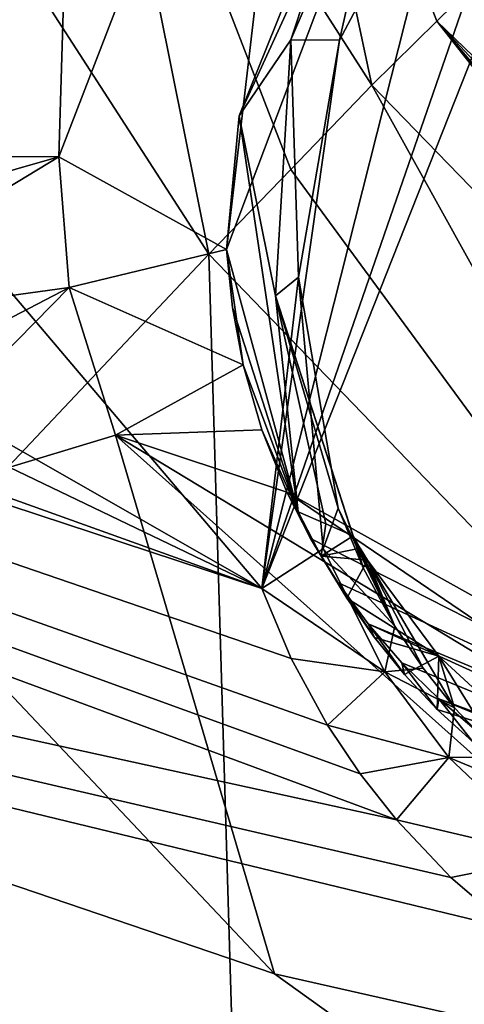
# Model space of a CAD drawing. Header units: millimetres. Extents: x -147 to 294, y -82 to 275.
# Tile 371 of 609: x 271.25 to 272.43, y 175.35 to 177.94. Entities that reach past the tile are written whole.
import ezdxf

# ---------------------------------------------------------------- set-up
doc = ezdxf.new("R2010")
doc.units = ezdxf.units.MM
doc.header["$LTSCALE"] = 67.506716
for name, color, linetype in [('1844', 7, 'CONTINUOUS'), ('1854', 7, 'CONTINUOUS'), ('1858', 7, 'CONTINUOUS'), ('2826', 7, 'CONTINUOUS'), ('2832', 7, 'CONTINUOUS'), ('2835', 7, 'CONTINUOUS'), ('3037', 7, 'CONTINUOUS'), ('3038', 7, 'CONTINUOUS'), ('3039', 7, 'CONTINUOUS'), ('3044', 7, 'CONTINUOUS'), ('3045', 7, 'CONTINUOUS'), ('3046', 7, 'CONTINUOUS'), ('3047', 7, 'CONTINUOUS'), ('3050', 7, 'CONTINUOUS'), ('3055', 7, 'CONTINUOUS'), ('3056', 7, 'CONTINUOUS'), ('3106', 7, 'CONTINUOUS'), ('3107', 7, 'CONTINUOUS'), ('3108', 7, 'CONTINUOUS'), ('3109', 7, 'CONTINUOUS'), ('3110', 7, 'CONTINUOUS'), ('750', 7, 'CONTINUOUS'), ('751', 7, 'CONTINUOUS'), ('754', 7, 'CONTINUOUS'), ('807', 7, 'CONTINUOUS'), ('872', 7, 'CONTINUOUS'), ('903', 7, 'CONTINUOUS'), ('904', 7, 'CONTINUOUS'), ('905', 7, 'CONTINUOUS'), ('908', 7, 'CONTINUOUS'), ('910', 7, 'CONTINUOUS'), ('911', 7, 'CONTINUOUS'), ('938', 7, 'CONTINUOUS')]:
    doc.layers.add(name, color=color, linetype=linetype)

msp = doc.modelspace()

# ---------------------------------------------------------------- linework, layer by layer
at = {"layer": '1844', "linetype": 'CONTINUOUS'}
msp.add_3dface([(275.6297, 172.7734, -33.1661), (265.5288, 174.4453, -29.4133), (261.893, 178.844, -26.6546), (275.6297, 172.7734, -33.1661)], dxfattribs=at)
at = {"layer": '1854', "linetype": 'CONTINUOUS'}
for points in [[(275.6297, 172.7734, -33.1661), (261.893, 178.844, -26.6546), (271.9255, 175.4324, -30.872), (275.6297, 172.7734, -33.1661)], [(271.9255, 175.4324, -30.872), (261.893, 178.844, -26.6546), (270.7886, 176.6337, -30.0324), (271.9255, 175.4324, -30.872)], [(273.4907, 175.0786, -31.5007), (275.6297, 172.7734, -33.1661), (271.9255, 175.4324, -30.872), (273.4907, 175.0786, -31.5007)]]:
    msp.add_3dface(points, dxfattribs=at)
at = {"layer": '1858', "linetype": 'CONTINUOUS'}
msp.add_3dface([(270.5439, 177.585, -29.5753), (267.8113, 178.6865, -28.3418), (271.4275, 179.922, -28.9229), (270.5439, 177.585, -29.5753)], dxfattribs=at)
at = {"layer": '2826', "linetype": 'CONTINUOUS'}
for points in [[(265.9256, 179.8558, -24.8233), (271.892, 176.4469, -27.8634), (267.6241, 181.4819, -24.6937), (265.9256, 179.8558, -24.8233)], [(271.892, 176.4469, -27.8634), (272.8023, 179.0783, -27.1017), (267.6241, 181.4819, -24.6937), (271.892, 176.4469, -27.8634)], [(259.9856, 180.7178, -22.9592), (271.892, 176.4469, -27.8634), (263.739, 180.3587, -24.0493), (259.9856, 180.7178, -22.9592)], [(263.739, 180.3587, -24.0493), (271.892, 176.4469, -27.8634), (265.9256, 179.8558, -24.8233), (263.739, 180.3587, -24.0493)]]:
    msp.add_3dface(points, dxfattribs=at)
at = {"layer": '2832', "linetype": 'CONTINUOUS'}
for points in [[(260.2093, 180.2925, -23.1667), (262.9563, 177.8727, -24.7702), (272.2464, 175.8376, -28.2172), (260.2093, 180.2925, -23.1667)], [(262.9563, 177.8727, -24.7702), (278.3522, 170.7159, -32.3311), (272.5483, 175.5512, -28.4259), (262.9563, 177.8727, -24.7702)], [(272.2464, 175.8376, -28.2172), (262.9563, 177.8727, -24.7702), (272.3898, 175.6865, -28.3223), (272.2464, 175.8376, -28.2172)], [(272.3898, 175.6865, -28.3223), (262.9563, 177.8727, -24.7702), (272.5483, 175.5512, -28.4259), (272.3898, 175.6865, -28.3223)]]:
    msp.add_3dface(points, dxfattribs=at)
at = {"layer": '2835', "linetype": 'CONTINUOUS'}
for points in [[(278.3522, 170.7159, -32.3311), (262.9563, 177.8727, -24.7702), (275.1194, 167.7705, -32.6845), (278.3522, 170.7159, -32.3311)], [(275.1194, 167.7705, -32.6845), (262.9563, 177.8727, -24.7702), (267.9098, 171.863, -28.6222), (275.1194, 167.7705, -32.6845)]]:
    msp.add_3dface(points, dxfattribs=at)
at = {"layer": '3037', "linetype": 'CONTINUOUS'}
for points in [[(271.892, 176.4469, -27.8634), (259.9856, 180.7178, -22.9592), (260.2093, 180.2925, -23.1667), (271.892, 176.4469, -27.8634)], [(271.892, 176.4469, -27.8634), (260.2093, 180.2925, -23.1667), (271.9696, 176.2625, -27.9612), (271.892, 176.4469, -27.8634)], [(260.2093, 180.2925, -23.1667), (272.2464, 175.8376, -28.2172), (272.1507, 175.959, -28.1389), (260.2093, 180.2925, -23.1667)], [(271.9696, 176.2625, -27.9612), (260.2093, 180.2925, -23.1667), (272.0649, 176.0875, -28.0608), (271.9696, 176.2625, -27.9612)], [(272.0649, 176.0875, -28.0608), (260.2093, 180.2925, -23.1667), (272.1507, 175.959, -28.1389), (272.0649, 176.0875, -28.0608)]]:
    msp.add_3dface(points, dxfattribs=at)
at = {"layer": '3038', "linetype": 'CONTINUOUS'}
for points in [[(272.0929, 176.6587, -28.1347), (272.0531, 176.5515, -27.9538), (272.2425, 176.3482, -28.318), (272.0929, 176.6587, -28.1347)], [(272.1599, 176.4993, -28.2254), (272.0929, 176.6587, -28.1347), (272.2425, 176.3482, -28.318), (272.1599, 176.4993, -28.2254)], [(272.0531, 176.5515, -27.9538), (271.892, 176.4469, -27.8634), (272.2164, 176.2279, -28.1414), (272.0531, 176.5515, -27.9538)], [(272.2425, 176.3482, -28.318), (272.0531, 176.5515, -27.9538), (272.2164, 176.2279, -28.1414), (272.2425, 176.3482, -28.318)], [(271.892, 176.4469, -27.8634), (271.9696, 176.2625, -27.9612), (272.2164, 176.2279, -28.1414), (271.892, 176.4469, -27.8634)], [(271.9696, 176.2625, -27.9612), (272.0649, 176.0875, -28.0608), (272.2164, 176.2279, -28.1414), (271.9696, 176.2625, -27.9612)]]:
    msp.add_3dface(points, dxfattribs=at)
at = {"layer": '3039', "linetype": 'CONTINUOUS'}
for points in [[(272.8023, 179.0783, -27.1017), (271.892, 176.4469, -27.8634), (272.877, 178.9357, -27.4432), (272.8023, 179.0783, -27.1017)], [(272.877, 178.9357, -27.4432), (271.892, 176.4469, -27.8634), (272.4029, 178.4669, -27.4776), (272.877, 178.9357, -27.4432)], [(272.4029, 178.4669, -27.4776), (271.892, 176.4469, -27.8634), (272.0963, 177.8906, -27.6149), (272.4029, 178.4669, -27.4776)], [(272.0963, 177.8906, -27.6149), (271.892, 176.4469, -27.8634), (271.9887, 177.2667, -27.8413), (272.0963, 177.8906, -27.6149)], [(271.892, 176.4469, -27.8634), (272.0531, 176.5515, -27.9538), (271.9887, 177.2667, -27.8413), (271.892, 176.4469, -27.8634)], [(272.0531, 176.5515, -27.9538), (272.0929, 176.6587, -28.1347), (271.9887, 177.2667, -27.8413), (272.0531, 176.5515, -27.9538)]]:
    msp.add_3dface(points, dxfattribs=at)
at = {"layer": '3044', "linetype": 'CONTINUOUS'}
for points in [[(272.3998, 176.1327, -28.4635), (272.3844, 176.0023, -28.2874), (272.5237, 176.0032, -28.5612), (272.3998, 176.1327, -28.4635)], [(272.2464, 175.8376, -28.2172), (272.661, 175.7407, -28.4786), (272.3844, 176.0023, -28.2874), (272.2464, 175.8376, -28.2172)], [(272.3844, 176.0023, -28.2874), (272.6615, 175.8867, -28.6582), (272.5237, 176.0032, -28.5612), (272.3844, 176.0023, -28.2874)], [(272.661, 175.7407, -28.4786), (272.6615, 175.8867, -28.6582), (272.3844, 176.0023, -28.2874), (272.661, 175.7407, -28.4786)], [(272.2464, 175.8376, -28.2172), (272.3898, 175.6865, -28.3223), (272.661, 175.7407, -28.4786), (272.2464, 175.8376, -28.2172)], [(272.3898, 175.6865, -28.3223), (272.5483, 175.5512, -28.4259), (272.661, 175.7407, -28.4786), (272.3898, 175.6865, -28.3223)]]:
    msp.add_3dface(points, dxfattribs=at)
at = {"layer": '3045', "linetype": 'CONTINUOUS'}
for points in [[(272.2425, 176.3482, -28.318), (272.2164, 176.2279, -28.1414), (272.3167, 176.2374, -28.3905), (272.2425, 176.3482, -28.318)], [(272.2164, 176.2279, -28.1414), (272.0649, 176.0875, -28.0608), (272.3844, 176.0023, -28.2874), (272.2164, 176.2279, -28.1414)], [(272.2164, 176.2279, -28.1414), (272.3998, 176.1327, -28.4635), (272.3167, 176.2374, -28.3905), (272.2164, 176.2279, -28.1414)], [(272.2164, 176.2279, -28.1414), (272.3844, 176.0023, -28.2874), (272.3998, 176.1327, -28.4635), (272.2164, 176.2279, -28.1414)], [(272.0649, 176.0875, -28.0608), (272.1507, 175.959, -28.1389), (272.3844, 176.0023, -28.2874), (272.0649, 176.0875, -28.0608)], [(272.1507, 175.959, -28.1389), (272.2464, 175.8376, -28.2172), (272.3844, 176.0023, -28.2874), (272.1507, 175.959, -28.1389)]]:
    msp.add_3dface(points, dxfattribs=at)
at = {"layer": '3046', "linetype": 'CONTINUOUS'}
for points in [[(272.2425, 176.3482, -28.318), (272.3167, 176.2374, -28.3905), (272.17, 176.5211, -29.0375), (272.2425, 176.3482, -28.318)], [(272.3167, 176.2374, -28.3905), (272.3998, 176.1327, -28.4635), (272.17, 176.5211, -29.0375), (272.3167, 176.2374, -28.3905)], [(272.17, 176.5211, -29.0375), (272.3998, 176.1327, -28.4635), (272.3586, 176.2689, -29.1973), (272.17, 176.5211, -29.0375)], [(272.3998, 176.1327, -28.4635), (272.5237, 176.0032, -28.5612), (272.3586, 176.2689, -29.1973), (272.3998, 176.1327, -28.4635)], [(272.3586, 176.2689, -29.1973), (272.5237, 176.0032, -28.5612), (272.5907, 176.0549, -29.3553), (272.3586, 176.2689, -29.1973)]]:
    msp.add_3dface(points, dxfattribs=at)
at = {"layer": '3047', "linetype": 'CONTINUOUS'}
for points in [[(272.2383, 178.5185, -28.2626), (272.0963, 177.8906, -27.6149), (271.9682, 177.8918, -28.4274), (272.2383, 178.5185, -28.2626)], [(272.4029, 178.4669, -27.4776), (272.0963, 177.8906, -27.6149), (272.2383, 178.5185, -28.2626), (272.4029, 178.4669, -27.4776)], [(271.9682, 177.8918, -28.4274), (271.9887, 177.2667, -27.8413), (271.9281, 177.217, -28.6839), (271.9682, 177.8918, -28.4274)], [(272.0963, 177.8906, -27.6149), (271.9887, 177.2667, -27.8413), (271.9682, 177.8918, -28.4274), (272.0963, 177.8906, -27.6149)], [(271.9887, 177.2667, -27.8413), (272.0929, 176.6587, -28.1347), (271.9281, 177.217, -28.6839), (271.9887, 177.2667, -27.8413)], [(272.0929, 176.6587, -28.1347), (272.1599, 176.4993, -28.2254), (271.9281, 177.217, -28.6839), (272.0929, 176.6587, -28.1347)], [(271.9281, 177.217, -28.6839), (272.1599, 176.4993, -28.2254), (272.1327, 176.5852, -29.0002), (271.9281, 177.217, -28.6839)], [(272.1599, 176.4993, -28.2254), (272.2425, 176.3482, -28.318), (272.1327, 176.5852, -29.0002), (272.1599, 176.4993, -28.2254)], [(272.1327, 176.5852, -29.0002), (272.2425, 176.3482, -28.318), (272.151, 176.553, -29.0188), (272.1327, 176.5852, -29.0002)], [(272.2425, 176.3482, -28.318), (272.17, 176.5211, -29.0375), (272.151, 176.553, -29.0188), (272.2425, 176.3482, -28.318)]]:
    msp.add_3dface(points, dxfattribs=at)
at = {"layer": '3050', "linetype": 'CONTINUOUS'}
for points in [[(271.9876, 176.6486, -28.9307), (272.0601, 176.6169, -28.9654), (272.0484, 176.532, -28.9963), (271.9876, 176.6486, -28.9307)], [(272.0601, 176.6169, -28.9654), (272.1327, 176.5852, -29.0002), (272.0484, 176.532, -28.9963), (272.0601, 176.6169, -28.9654)], [(272.1327, 176.5852, -29.0002), (272.151, 176.553, -29.0188), (272.0484, 176.532, -28.9963), (272.1327, 176.5852, -29.0002)], [(272.151, 176.553, -29.0188), (272.17, 176.5211, -29.0375), (272.0484, 176.532, -28.9963), (272.151, 176.553, -29.0188)], [(272.0484, 176.532, -28.9963), (272.17, 176.5211, -29.0375), (272.1155, 176.4217, -29.0614), (272.0484, 176.532, -28.9963)], [(272.17, 176.5211, -29.0375), (272.3586, 176.2689, -29.1973), (272.1155, 176.4217, -29.0614), (272.17, 176.5211, -29.0375)], [(272.1155, 176.4217, -29.0614), (272.3586, 176.2689, -29.1973), (272.1887, 176.3177, -29.1258), (272.1155, 176.4217, -29.0614)], [(272.1887, 176.3177, -29.1258), (272.3586, 176.2689, -29.1973), (272.2682, 176.2201, -29.1897), (272.1887, 176.3177, -29.1258)], [(272.2682, 176.2201, -29.1897), (272.3586, 176.2689, -29.1973), (272.3542, 176.1286, -29.2531), (272.2682, 176.2201, -29.1897)], [(272.3586, 176.2689, -29.1973), (272.5907, 176.0549, -29.3553), (272.3542, 176.1286, -29.2531), (272.3586, 176.2689, -29.1973)], [(272.3542, 176.1286, -29.2531), (272.5907, 176.0549, -29.3553), (272.448, 176.0429, -29.3167), (272.3542, 176.1286, -29.2531)]]:
    msp.add_3dface(points, dxfattribs=at)
at = {"layer": '3055', "linetype": 'CONTINUOUS'}
for points in [[(271.8324, 177.6915, -28.4659), (271.7985, 177.3395, -28.7848), (272.3939, 178.916, -28.2793), (271.8324, 177.6915, -28.4659)], [(272.2242, 178.6635, -28.2017), (271.8324, 177.6915, -28.4659), (272.3939, 178.916, -28.2793), (272.2242, 178.6635, -28.2017)], [(271.9876, 176.6486, -28.9307), (271.7985, 177.3395, -28.7848), (271.8324, 177.6915, -28.4659), (271.9876, 176.6486, -28.9307)], [(271.7985, 177.3395, -28.7848), (271.9876, 176.6486, -28.9307), (271.8142, 177.1868, -28.8649), (271.7985, 177.3395, -28.7848)], [(271.8142, 177.1868, -28.8649), (271.9876, 176.6486, -28.9307), (271.8428, 177.0358, -28.9495), (271.8142, 177.1868, -28.8649)], [(271.8428, 177.0358, -28.9495), (271.9876, 176.6486, -28.9307), (271.892, 176.8646, -29.0527), (271.8428, 177.0358, -28.9495)], [(271.892, 176.8646, -29.0527), (271.9876, 176.6486, -28.9307), (271.9578, 176.7005, -29.1598), (271.892, 176.8646, -29.0527)]]:
    msp.add_3dface(points, dxfattribs=at)
at = {"layer": '3056', "linetype": 'CONTINUOUS'}
for points in [[(270.5439, 177.585, -29.5753), (271.3573, 177.5838, -29.4377), (270.569, 177.3575, -29.674), (270.5439, 177.585, -29.5753)], [(271.3573, 177.5838, -29.4377), (270.6133, 177.133, -29.7775), (270.569, 177.3575, -29.674), (271.3573, 177.5838, -29.4377)], [(271.3843, 177.2393, -29.6104), (270.6133, 177.133, -29.7775), (271.3573, 177.5838, -29.4377), (271.3843, 177.2393, -29.6104)], [(271.7985, 177.3395, -28.7848), (271.3843, 177.2393, -29.6104), (271.3573, 177.5838, -29.4377), (271.7985, 177.3395, -28.7848)], [(271.7985, 177.3395, -28.7848), (271.8428, 177.0358, -28.9495), (271.3843, 177.2393, -29.6104), (271.7985, 177.3395, -28.7848)], [(271.7985, 177.3395, -28.7848), (271.8142, 177.1868, -28.8649), (271.8428, 177.0358, -28.9495), (271.7985, 177.3395, -28.7848)]]:
    msp.add_3dface(points, dxfattribs=at)
at = {"layer": '3106', "linetype": 'CONTINUOUS'}
for points in [[(270.6889, 176.8777, -29.9034), (270.6133, 177.133, -29.7775), (271.3843, 177.2393, -29.6104), (270.6889, 176.8777, -29.9034)], [(270.7886, 176.6337, -30.0324), (270.6889, 176.8777, -29.9034), (271.3843, 177.2393, -29.6104), (270.7886, 176.6337, -30.0324)], [(270.7886, 176.6337, -30.0324), (271.3843, 177.2393, -29.6104), (271.5066, 176.8505, -29.8178), (270.7886, 176.6337, -30.0324)], [(271.3843, 177.2393, -29.6104), (271.8428, 177.0358, -28.9495), (271.5066, 176.8505, -29.8178), (271.3843, 177.2393, -29.6104)], [(271.8428, 177.0358, -28.9495), (271.892, 176.8646, -29.0527), (271.5066, 176.8505, -29.8178), (271.8428, 177.0358, -28.9495)], [(271.892, 176.8646, -29.0527), (271.9578, 176.7005, -29.1598), (271.5066, 176.8505, -29.8178), (271.892, 176.8646, -29.0527)]]:
    msp.add_3dface(points, dxfattribs=at)
at = {"layer": '3107', "linetype": 'CONTINUOUS'}
for points in [[(271.9255, 175.4324, -30.872), (270.7886, 176.6337, -30.0324), (271.5066, 176.8505, -29.8178), (271.9255, 175.4324, -30.872)], [(273.4907, 175.0786, -31.5007), (271.9255, 175.4324, -30.872), (271.5066, 176.8505, -29.8178), (273.4907, 175.0786, -31.5007)], [(273.5973, 175.585, -31.0587), (273.4907, 175.0786, -31.5007), (271.5066, 176.8505, -29.8178), (273.5973, 175.585, -31.0587)], [(271.9578, 176.7005, -29.1598), (273.5973, 175.585, -31.0587), (271.5066, 176.8505, -29.8178), (271.9578, 176.7005, -29.1598)], [(273.7817, 175.6837, -30.4108), (273.5973, 175.585, -31.0587), (271.9578, 176.7005, -29.1598), (273.7817, 175.6837, -30.4108)], [(273.7817, 175.6837, -30.4108), (271.9578, 176.7005, -29.1598), (272.0202, 176.5788, -29.2447), (273.7817, 175.6837, -30.4108)], [(272.0918, 176.4629, -29.3308), (273.7817, 175.6837, -30.4108), (272.0202, 176.5788, -29.2447), (272.0918, 176.4629, -29.3308)], [(272.1721, 176.3536, -29.4175), (273.7817, 175.6837, -30.4108), (272.0918, 176.4629, -29.3308), (272.1721, 176.3536, -29.4175)], [(273.6541, 175.6795, -30.3601), (273.7817, 175.6837, -30.4108), (272.1721, 176.3536, -29.4175), (273.6541, 175.6795, -30.3601)], [(272.2609, 176.2513, -29.5044), (273.6541, 175.6795, -30.3601), (272.1721, 176.3536, -29.4175), (272.2609, 176.2513, -29.5044)], [(272.3579, 176.1561, -29.5912), (273.6541, 175.6795, -30.3601), (272.2609, 176.2513, -29.5044), (272.3579, 176.1561, -29.5912)], [(273.5269, 175.6827, -30.306), (273.6541, 175.6795, -30.3601), (272.3579, 176.1561, -29.5912), (273.5269, 175.6827, -30.306)], [(272.4629, 176.0681, -29.6775), (273.5269, 175.6827, -30.306), (272.3579, 176.1561, -29.5912), (272.4629, 176.0681, -29.6775)]]:
    msp.add_3dface(points, dxfattribs=at)
at = {"layer": '3108', "linetype": 'CONTINUOUS'}
for points in [[(271.9876, 176.6486, -28.9307), (272.0484, 176.532, -28.9963), (271.9578, 176.7005, -29.1598), (271.9876, 176.6486, -28.9307)], [(271.9578, 176.7005, -29.1598), (272.0484, 176.532, -28.9963), (272.0202, 176.5788, -29.2447), (271.9578, 176.7005, -29.1598)], [(272.0484, 176.532, -28.9963), (272.1155, 176.4217, -29.0614), (272.0202, 176.5788, -29.2447), (272.0484, 176.532, -28.9963)], [(272.1155, 176.4217, -29.0614), (272.0918, 176.4629, -29.3308), (272.0202, 176.5788, -29.2447), (272.1155, 176.4217, -29.0614)], [(272.1155, 176.4217, -29.0614), (272.1887, 176.3177, -29.1258), (272.0918, 176.4629, -29.3308), (272.1155, 176.4217, -29.0614)], [(272.1887, 176.3177, -29.1258), (272.1721, 176.3536, -29.4175), (272.0918, 176.4629, -29.3308), (272.1887, 176.3177, -29.1258)], [(272.1887, 176.3177, -29.1258), (272.2682, 176.2201, -29.1897), (272.1721, 176.3536, -29.4175), (272.1887, 176.3177, -29.1258)], [(272.2682, 176.2201, -29.1897), (272.2609, 176.2513, -29.5044), (272.1721, 176.3536, -29.4175), (272.2682, 176.2201, -29.1897)], [(272.2682, 176.2201, -29.1897), (272.3542, 176.1286, -29.2531), (272.2609, 176.2513, -29.5044), (272.2682, 176.2201, -29.1897)], [(272.3542, 176.1286, -29.2531), (272.3579, 176.1561, -29.5912), (272.2609, 176.2513, -29.5044), (272.3542, 176.1286, -29.2531)], [(272.3542, 176.1286, -29.2531), (272.448, 176.0429, -29.3167), (272.3579, 176.1561, -29.5912), (272.3542, 176.1286, -29.2531)], [(272.448, 176.0429, -29.3167), (272.4629, 176.0681, -29.6775), (272.3579, 176.1561, -29.5912), (272.448, 176.0429, -29.3167)]]:
    msp.add_3dface(points, dxfattribs=at)
at = {"layer": '3109', "linetype": 'CONTINUOUS'}
for points in [[(270.5439, 177.585, -29.5753), (271.4275, 179.922, -28.9229), (271.3573, 177.5838, -29.4377), (270.5439, 177.585, -29.5753)], [(271.3573, 177.5838, -29.4377), (271.4275, 179.922, -28.9229), (272.0321, 179.3317, -28.9282), (271.3573, 177.5838, -29.4377)], [(271.7985, 177.3395, -28.7848), (271.3573, 177.5838, -29.4377), (272.0321, 179.3317, -28.9282), (271.7985, 177.3395, -28.7848)], [(272.3939, 178.916, -28.2793), (271.7985, 177.3395, -28.7848), (272.0321, 179.3317, -28.9282), (272.3939, 178.916, -28.2793)]]:
    msp.add_3dface(points, dxfattribs=at)
at = {"layer": '3110', "linetype": 'CONTINUOUS'}
for points in [[(271.9682, 177.8918, -28.4274), (271.8324, 177.6915, -28.4659), (272.2242, 178.6635, -28.2017), (271.9682, 177.8918, -28.4274)], [(272.2383, 178.5185, -28.2626), (271.9682, 177.8918, -28.4274), (272.2242, 178.6635, -28.2017), (272.2383, 178.5185, -28.2626)], [(271.9682, 177.8918, -28.4274), (271.9281, 177.217, -28.6839), (271.8324, 177.6915, -28.4659), (271.9682, 177.8918, -28.4274)], [(271.9281, 177.217, -28.6839), (271.9876, 176.6486, -28.9307), (271.8324, 177.6915, -28.4659), (271.9281, 177.217, -28.6839)], [(271.9281, 177.217, -28.6839), (272.1327, 176.5852, -29.0002), (272.0601, 176.6169, -28.9654), (271.9281, 177.217, -28.6839)], [(271.9281, 177.217, -28.6839), (272.0601, 176.6169, -28.9654), (271.9876, 176.6486, -28.9307), (271.9281, 177.217, -28.6839)]]:
    msp.add_3dface(points, dxfattribs=at)
at = {"layer": '750', "linetype": 'CONTINUOUS'}
for points in [[(282.0619, 176.4525, -49.2809), (269.2038, 164.6441, -49.8674), (268.9172, 165.2058, -50.1796), (282.0619, 176.4525, -49.2809)], [(282.0619, 176.4525, -49.2809), (282.6339, 175.9725, -49.0141), (269.2038, 164.6441, -49.8674), (282.0619, 176.4525, -49.2809)], [(282.6339, 175.9725, -49.0141), (269.3607, 164.3386, -49.2716), (269.2038, 164.6441, -49.8674), (282.6339, 175.9725, -49.0141)], [(282.9368, 175.6851, -48.34), (269.3607, 164.3386, -49.2716), (282.6339, 175.9725, -49.0141), (282.9368, 175.6851, -48.34)], [(282.9368, 175.6851, -48.34), (277.3059, 169.6953, -49.0646), (269.3607, 164.3386, -49.2716), (282.9368, 175.6851, -48.34)]]:
    msp.add_3dface(points, dxfattribs=at)
at = {"layer": '751', "linetype": 'CONTINUOUS'}
for points in [[(282.0619, 176.4525, -49.2809), (267.7934, 164.6059, -50.1662), (268.656, 183.2375, -49.424), (282.0619, 176.4525, -49.2809)], [(282.0619, 176.4525, -49.2809), (268.1396, 164.7898, -50.1717), (267.7934, 164.6059, -50.1662), (282.0619, 176.4525, -49.2809)], [(282.0619, 176.4525, -49.2809), (268.5299, 164.9965, -50.1762), (268.1396, 164.7898, -50.1717), (282.0619, 176.4525, -49.2809)], [(282.0619, 176.4525, -49.2809), (268.9172, 165.2058, -50.1796), (268.5299, 164.9965, -50.1762), (282.0619, 176.4525, -49.2809)]]:
    msp.add_3dface(points, dxfattribs=at)
at = {"layer": '754', "linetype": 'CONTINUOUS'}
for points in [[(282.0958, 176.4974, -49.2738), (268.656, 183.2375, -49.424), (273.9445, 194.1902, -47.4045), (282.0958, 176.4974, -49.2738)], [(282.0958, 176.4974, -49.2738), (282.0619, 176.4525, -49.2809), (268.656, 183.2375, -49.424), (282.0958, 176.4974, -49.2738)]]:
    msp.add_3dface(points, dxfattribs=at)
at = {"layer": '807', "linetype": 'CONTINUOUS'}
for points in [[(251.8813, 178.2578, -48.5114), (271.6002, 171.3833, -48.2746), (258.4713, 186.6761, -47.2366), (251.8813, 178.2578, -48.5114)], [(258.4713, 186.6761, -47.2366), (271.6002, 171.3833, -48.2746), (259.9685, 185.8475, -47.3386), (258.4713, 186.6761, -47.2366)], [(259.9685, 185.8475, -47.3386), (271.6002, 171.3833, -48.2746), (269.3505, 174.7946, -48.248), (259.9685, 185.8475, -47.3386)], [(271.6002, 171.3833, -48.2746), (251.8813, 178.2578, -48.5114), (270.6248, 170.6523, -48.3453), (271.6002, 171.3833, -48.2746)]]:
    msp.add_3dface(points, dxfattribs=at)
at = {"layer": '872', "linetype": 'CONTINUOUS'}
for points in [[(275.5682, 179.5951, -46.6311), (279.3315, 177.6039, -46.5665), (271.5447, 182.2499, -46.5708), (275.5682, 179.5951, -46.6311)], [(279.3315, 177.6039, -46.5665), (280.853, 179.6184, -46.2257), (271.5447, 182.2499, -46.5708), (279.3315, 177.6039, -46.5665)]]:
    msp.add_3dface(points, dxfattribs=at)
at = {"layer": '903', "linetype": 'CONTINUOUS'}
for points in [[(272.1816, 177.7723, -47.1113), (271.8923, 179.131, -46.9186), (271.4251, 178.9519, -47.0382), (272.1816, 177.7723, -47.1113)], [(272.5296, 178.1147, -46.9854), (271.8923, 179.131, -46.9186), (272.3529, 177.9401, -47.0312), (272.5296, 178.1147, -46.9854)], [(271.8923, 179.131, -46.9186), (272.1816, 177.7723, -47.1113), (272.3529, 177.9401, -47.0312), (271.8923, 179.131, -46.9186)]]:
    msp.add_3dface(points, dxfattribs=at)
at = {"layer": '904', "linetype": 'CONTINUOUS'}
for points in [[(271.7521, 177.3267, -47.3349), (271.4251, 178.9519, -47.0382), (270.8406, 178.7363, -47.2551), (271.7521, 177.3267, -47.3349)], [(272.1816, 177.7723, -47.1113), (271.4251, 178.9519, -47.0382), (271.9684, 177.5497, -47.2309), (272.1816, 177.7723, -47.1113)], [(271.9684, 177.5497, -47.2309), (271.4251, 178.9519, -47.0382), (271.7521, 177.3267, -47.3349), (271.9684, 177.5497, -47.2309)]]:
    msp.add_3dface(points, dxfattribs=at)
at = {"layer": '905', "linetype": 'CONTINUOUS'}
for points in [[(272.1816, 177.7723, -47.1113), (271.9684, 177.5497, -47.2309), (273.3444, 175.6771, -47.3776), (272.1816, 177.7723, -47.1113)], [(272.1816, 177.7723, -47.1113), (273.3444, 175.6771, -47.3776), (273.7969, 176.1093, -47.159), (272.1816, 177.7723, -47.1113)], [(271.9684, 177.5497, -47.2309), (271.7521, 177.3267, -47.3349), (273.3444, 175.6771, -47.3776), (271.9684, 177.5497, -47.2309)]]:
    msp.add_3dface(points, dxfattribs=at)
at = {"layer": '908', "linetype": 'CONTINUOUS'}
for points in [[(275.7038, 174.7144, -47.0696), (272.5296, 178.1147, -46.9854), (272.3529, 177.9401, -47.0312), (275.7038, 174.7144, -47.0696)], [(272.3529, 177.9401, -47.0312), (272.1816, 177.7723, -47.1113), (273.7969, 176.1093, -47.159), (272.3529, 177.9401, -47.0312)], [(275.7038, 174.7144, -47.0696), (272.3529, 177.9401, -47.0312), (275.5294, 174.5381, -47.1103), (275.7038, 174.7144, -47.0696)], [(275.3494, 174.381, -47.1845), (272.3529, 177.9401, -47.0312), (273.7969, 176.1093, -47.159), (275.3494, 174.381, -47.1845)], [(272.3529, 177.9401, -47.0312), (275.3494, 174.381, -47.1845), (275.5294, 174.5381, -47.1103), (272.3529, 177.9401, -47.0312)]]:
    msp.add_3dface(points, dxfattribs=at)
at = {"layer": '910', "linetype": 'CONTINUOUS'}
for points in [[(271.843, 174.3009, -47.9833), (271.7521, 177.3267, -47.3349), (270.3574, 175.851, -47.9625), (271.843, 174.3009, -47.9833)], [(273.3444, 175.6771, -47.3776), (271.7521, 177.3267, -47.3349), (271.843, 174.3009, -47.9833), (273.3444, 175.6771, -47.3776)], [(273.2673, 172.6934, -47.9786), (273.3444, 175.6771, -47.3776), (271.843, 174.3009, -47.9833), (273.2673, 172.6934, -47.9786)]]:
    msp.add_3dface(points, dxfattribs=at)
at = {"layer": '911', "linetype": 'CONTINUOUS'}
msp.add_3dface([(271.843, 174.3009, -47.9833), (270.3574, 175.851, -47.9625), (269.8592, 175.3282, -48.1441), (271.843, 174.3009, -47.9833)], dxfattribs=at)
at = {"layer": '938', "linetype": 'CONTINUOUS'}
msp.add_3dface([(271.7521, 177.3267, -47.3349), (270.8406, 178.7363, -47.2551), (270.3574, 175.851, -47.9625), (271.7521, 177.3267, -47.3349)], dxfattribs=at)

doc.saveas('drawing.dxf')
